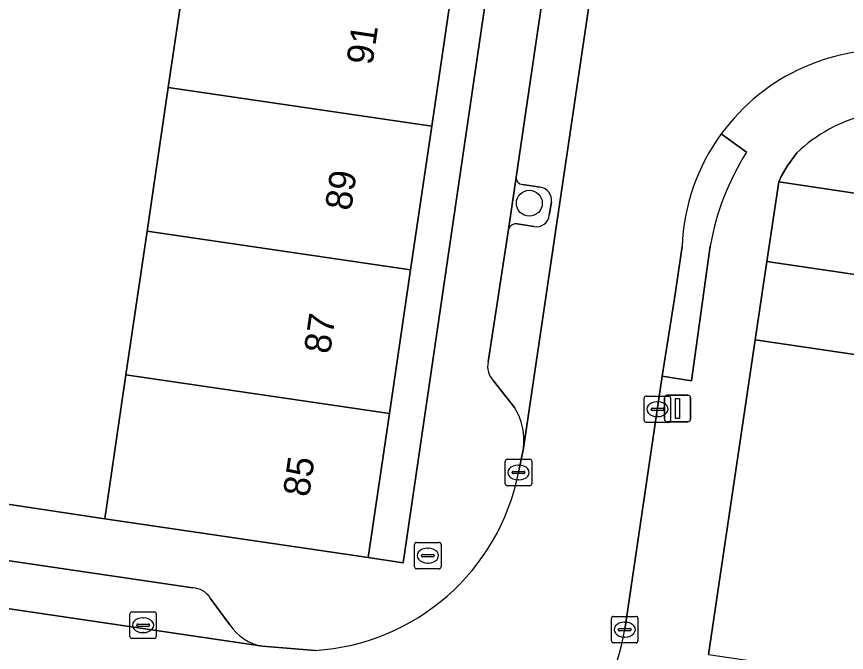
# Model space of a CAD drawing. Extents: x 164148 to 165261, y 382513 to 383432.
# Drawn here: x 164511.46 to 164542.81, y 383277.43 to 383301.47 of the extents above; entities that cross this region are included whole.
import ezdxf

# ---------------------------------------------------------------- set-up
doc = ezdxf.new("R2010")
doc.units = 0
for name, color, linetype in [('IMGEO_Boom', 7, 'Continuous'), ('IMGEO_Brandkraan', 7, 'Continuous'), ('IMGEO_Erf', 7, 'Continuous'), ('IMGEO_Groenvoorziening', 7, 'Continuous'), ('IMGEO_Kolk', 7, 'Continuous'), ('IMGEO_Lichtmast', 7, 'Continuous'), ('IMGEO_Muur', 7, 'Continuous'), ('IMGEO_Pand', 7, 'Continuous'), ('IMGEO_Pand_nummerreeks', 7, 'Continuous'), ('IMGEO_Parkeervlak_open', 7, 'Continuous'), ('IMGEO_Rijbaan_lokaal_open', 7, 'Continuous'), ('IMGEO_Voetpad_open', 7, 'Continuous')]:
    doc.layers.add(name, color=color, linetype=linetype)

msp = doc.modelspace()

# ---------------------------------------------------------------- linework, layer by layer
at = {"layer": 'IMGEO_Boom'}
msp.add_circle((164530.827, 383294.415), 0.489, dxfattribs=at)
at = {"layer": 'IMGEO_Brandkraan'}
for p, q in [((164526.49, 383280.666), (164526.49, 383281.518)), ((164526.565, 383281.592), (164527.417, 383281.592)), ((164527.491, 383281.518), (164527.491, 383280.666)), ((164526.978, 383281.372), (164527.003, 383281.372)), ((164526.749, 383281.086), (164526.749, 383281.098)), ((164527.187, 383281.049), (164526.789, 383281.049)), ((164526.792, 383281.135), (164527.19, 383281.135)), ((164527.233, 383281.098), (164527.233, 383281.086)), ((164527.417, 383280.592), (164526.565, 383280.592)), ((164527.001, 383280.812), (164526.976, 383280.812))]:
    msp.add_line(p, q, dxfattribs=at)
for points in [[(164526.49, 383280.666), (164526.49, 383281.518)], [(164526.565, 383281.592), (164527.417, 383281.592)], [(164527.491, 383281.518), (164527.491, 383280.666)], [(164527.417, 383280.592), (164526.565, 383280.592)]]:
    msp.add_lwpolyline(points, dxfattribs=at)
for centre, radius, start, end in [((164526.567, 383281.516), 0.0765, 91.552, 178.448), ((164526.567, 383281.516), 0.0765, 91.552, 178.448), ((164527.415, 383281.516), 0.0765, 1.552, 88.448), ((164527.415, 383281.516), 0.0765, 1.552, 88.448), ((164526.789, 383281.095), 0.0403, 85.8775, 175.7526), ((164526.786, 383281.085), 0.0366, 178.938, 274.7102), ((164527.19, 383281.092), 0.043, 264.8664, 352.4533), ((164527.194, 383281.097), 0.0386, 1.7309, 96.639), ((164526.567, 383280.668), 0.0765, 181.552, 268.448), ((164526.567, 383280.668), 0.0765, 181.552, 268.448), ((164527.415, 383280.668), 0.0765, 271.552, 358.448), ((164527.415, 383280.668), 0.0765, 271.552, 358.448)]:
    msp.add_arc(centre, radius, start, end, dxfattribs=at)
for centre, major_axis, ratio, start_param, end_param in [((164526.977, 383281.092), (-0.387, 0.002), 0.722429, 4.712389, 7.853982), ((164527.002, 383281.092), (-0.39, 0.002), 0.717154, 1.570796, 4.712389)]:
    msp.add_ellipse(centre, major_axis=major_axis, ratio=ratio, start_param=start_param, end_param=end_param, dxfattribs=at)
at = {"layer": 'IMGEO_Erf'}
for points in [[(164504.432, 383284.046), (164514.784, 383282.488), (164515.587, 383287.927), (164516.388, 383293.36), (164517.189, 383298.792), (164517.99, 383304.224), (164518.791, 383309.656), (164519.593, 383315.096), (164509.254, 383316.642)], [(164540.939, 383296.326), (164540.567, 383295.814), (164540.337, 383295.423), (164540.249, 383295.225), (164546.982, 383294.222), (164546.544, 383291.22), (164546.111, 383288.252), (164545.056, 383281.021), (164553.756, 383279.732), (164553.067, 383275.067), (164552.375, 383270.375), (164543.647, 383271.663), (164543.047, 383267.603), (164542.443, 383263.513), (164550.997, 383262.244), (164559.534, 383260.978), (164560.177, 383265.291), (164566.914, 383264.296), (164565.584, 383255.322), (164564.251, 383246.318), (164583.934, 383243.607)]]:
    msp.add_lwpolyline(points, dxfattribs=at)
msp.add_lwpolyline([(164526.065, 383280.814), (164530.834, 383313.407), (164529.547, 383313.628), (164528.745, 383308.189), (164527.943, 383302.756), (164527.142, 383297.324), (164526.341, 383291.892), (164525.54, 383286.46), (164524.738, 383281.02)], close=True, dxfattribs=at)
msp.add_arc((164544.956, 383292.103), 5.829, 103.9701, 133.5672, dxfattribs=at)
at = {"layer": 'IMGEO_Groenvoorziening'}
for points in [[(164530.324, 383295.408), (164530.041, 383293.428)], [(164531.234, 383295.028), (164530.565, 383295.122)], [(164531.578, 383293.966), (164531.666, 383294.454)], [(164530.368, 383293.636), (164531.012, 383293.54)]]:
    msp.add_lwpolyline(points, dxfattribs=at)
for centre, radius, start, end in [((164530.605, 383295.4), 0.281, 178.3679, 261.8709), ((164531.16, 383294.523), 0.51, 352.2341, 81.6971), ((164531.107, 383294.002), 0.472, 258.3476, 355.5864), ((164530.325, 383293.343), 0.296, 81.6238, 163.2959)]:
    msp.add_arc(centre, radius, start, end, dxfattribs=at)
at = {"layer": 'IMGEO_Kolk'}
for p, q in [((164535.165, 383286.201), (164535.165, 383287.053)), ((164535.24, 383287.127), (164536.092, 383287.127)), ((164535.653, 383286.907), (164535.678, 383286.907)), ((164536.166, 383287.053), (164536.166, 383286.201)), ((164535.424, 383286.621), (164535.424, 383286.633)), ((164535.862, 383286.584), (164535.464, 383286.584)), ((164535.467, 383286.67), (164535.865, 383286.67)), ((164535.908, 383286.633), (164535.908, 383286.621)), ((164535.676, 383286.347), (164535.651, 383286.347)), ((164536.092, 383286.127), (164535.24, 383286.127)), ((164529.917, 383283.809), (164529.917, 383284.661)), ((164529.992, 383284.735), (164530.844, 383284.735)), ((164530.918, 383284.661), (164530.918, 383283.809)), ((164530.405, 383284.515), (164530.43, 383284.515)), ((164530.176, 383284.229), (164530.176, 383284.241)), ((164530.614, 383284.192), (164530.216, 383284.192)), ((164530.219, 383284.278), (164530.617, 383284.278)), ((164530.66, 383284.241), (164530.66, 383284.229)), ((164530.844, 383283.735), (164529.992, 383283.735)), ((164530.428, 383283.955), (164530.403, 383283.955)), ((164515.734, 383278.034), (164515.734, 383278.886)), ((164515.809, 383278.96), (164516.661, 383278.96)), ((164516.222, 383278.74), (164516.247, 383278.74)), ((164516.735, 383278.886), (164516.735, 383278.034)), ((164533.93, 383277.867), (164533.93, 383278.719)), ((164534.005, 383278.793), (164534.857, 383278.793)), ((164534.931, 383278.719), (164534.931, 383277.867)), ((164515.993, 383278.454), (164515.993, 383278.466)), ((164516.431, 383278.417), (164516.033, 383278.417)), ((164516.036, 383278.503), (164516.434, 383278.503)), ((164516.477, 383278.466), (164516.477, 383278.454)), ((164534.418, 383278.573), (164534.443, 383278.573)), ((164516.245, 383278.18), (164516.22, 383278.18)), ((164534.189, 383278.287), (164534.189, 383278.299)), ((164534.627, 383278.25), (164534.229, 383278.25)), ((164534.232, 383278.336), (164534.63, 383278.336)), ((164534.673, 383278.299), (164534.673, 383278.287)), ((164516.661, 383277.96), (164515.809, 383277.96)), ((164534.857, 383277.793), (164534.005, 383277.793)), ((164534.441, 383278.013), (164534.416, 383278.013))]:
    msp.add_line(p, q, dxfattribs=at)
for points in [[(164535.165, 383286.201), (164535.165, 383287.053)], [(164535.24, 383287.127), (164536.092, 383287.127)], [(164536.166, 383287.053), (164536.166, 383286.201)], [(164536.092, 383286.127), (164535.24, 383286.127)], [(164529.917, 383283.809), (164529.917, 383284.661)], [(164529.992, 383284.735), (164530.844, 383284.735)], [(164530.918, 383284.661), (164530.918, 383283.809)], [(164530.844, 383283.735), (164529.992, 383283.735)], [(164515.734, 383278.034), (164515.734, 383278.886)], [(164515.809, 383278.96), (164516.661, 383278.96)], [(164516.735, 383278.886), (164516.735, 383278.034)], [(164533.93, 383277.867), (164533.93, 383278.719)], [(164534.005, 383278.793), (164534.857, 383278.793)], [(164534.931, 383278.719), (164534.931, 383277.867)], [(164516.661, 383277.96), (164515.809, 383277.96)], [(164534.857, 383277.793), (164534.005, 383277.793)]]:
    msp.add_lwpolyline(points, dxfattribs=at)
for centre, radius, start, end in [((164535.242, 383287.051), 0.0765, 91.552, 178.448), ((164535.242, 383287.051), 0.0765, 91.552, 178.448), ((164536.09, 383287.051), 0.0765, 1.552, 88.448), ((164536.09, 383287.051), 0.0765, 1.552, 88.448), ((164535.464, 383286.63), 0.0403, 85.8775, 175.7526), ((164535.461, 383286.62), 0.0366, 178.938, 274.7102), ((164535.865, 383286.627), 0.043, 264.8664, 352.4533), ((164535.869, 383286.632), 0.0386, 1.7309, 96.639), ((164535.242, 383286.203), 0.0765, 181.552, 268.448), ((164535.242, 383286.203), 0.0765, 181.552, 268.448), ((164536.09, 383286.203), 0.0765, 271.552, 358.448), ((164536.09, 383286.203), 0.0765, 271.552, 358.448), ((164529.994, 383284.659), 0.0765, 91.552, 178.448), ((164529.994, 383284.659), 0.0765, 91.552, 178.448), ((164530.842, 383284.659), 0.0765, 1.552, 88.448), ((164530.842, 383284.659), 0.0765, 1.552, 88.448), ((164530.216, 383284.238), 0.0403, 85.8775, 175.7526), ((164530.213, 383284.228), 0.0366, 178.938, 274.7102), ((164530.617, 383284.235), 0.043, 264.8664, 352.4533), ((164530.621, 383284.24), 0.0386, 1.7309, 96.639), ((164529.994, 383283.811), 0.0765, 181.552, 268.448), ((164529.994, 383283.811), 0.0765, 181.552, 268.448), ((164530.842, 383283.811), 0.0765, 271.552, 358.448), ((164530.842, 383283.811), 0.0765, 271.552, 358.448), ((164515.811, 383278.884), 0.0765, 91.552, 178.448), ((164515.811, 383278.884), 0.0765, 91.552, 178.448), ((164516.659, 383278.884), 0.0765, 1.552, 88.448), ((164516.659, 383278.884), 0.0765, 1.552, 88.448), ((164534.007, 383278.717), 0.0765, 91.552, 178.448), ((164534.007, 383278.717), 0.0765, 91.552, 178.448), ((164534.855, 383278.717), 0.0765, 1.552, 88.448), ((164534.855, 383278.717), 0.0765, 1.552, 88.448), ((164516.033, 383278.463), 0.0403, 85.8775, 175.7526), ((164516.03, 383278.453), 0.0366, 178.938, 274.7102), ((164516.434, 383278.46), 0.043, 264.8664, 352.4533), ((164516.438, 383278.465), 0.0386, 1.7309, 96.639), ((164534.229, 383278.296), 0.0403, 85.8775, 175.7526), ((164534.226, 383278.286), 0.0366, 178.938, 274.7102), ((164534.63, 383278.293), 0.043, 264.8664, 352.4533), ((164534.634, 383278.298), 0.0386, 1.7309, 96.639), ((164515.811, 383278.036), 0.0765, 181.552, 268.448), ((164515.811, 383278.036), 0.0765, 181.552, 268.448), ((164516.659, 383278.036), 0.0765, 271.552, 358.448), ((164516.659, 383278.036), 0.0765, 271.552, 358.448), ((164534.007, 383277.869), 0.0765, 181.552, 268.448), ((164534.007, 383277.869), 0.0765, 181.552, 268.448), ((164534.855, 383277.869), 0.0765, 271.552, 358.448), ((164534.855, 383277.869), 0.0765, 271.552, 358.448)]:
    msp.add_arc(centre, radius, start, end, dxfattribs=at)
for centre, major_axis, ratio, start_param, end_param in [((164535.652, 383286.627), (-0.387, 0.002), 0.722429, 4.712389, 7.853982), ((164535.677, 383286.627), (-0.39, 0.002), 0.717154, 1.570796, 4.712389), ((164530.404, 383284.235), (-0.387, 0.002), 0.722429, 4.712389, 7.853982), ((164530.429, 383284.235), (-0.39, 0.002), 0.717154, 1.570796, 4.712389), ((164516.221, 383278.46), (-0.387, 0.002), 0.722429, 4.712389, 7.853982), ((164516.246, 383278.46), (-0.39, 0.002), 0.717154, 1.570796, 4.712389), ((164534.417, 383278.293), (-0.387, 0.002), 0.722429, 4.712389, 7.853982), ((164534.442, 383278.293), (-0.39, 0.002), 0.717154, 1.570796, 4.712389)]:
    msp.add_ellipse(centre, major_axis=major_axis, ratio=ratio, start_param=start_param, end_param=end_param, dxfattribs=at)
at = {"layer": 'IMGEO_Lichtmast'}
for p, q in [((164536.028, 383287.155), (164536.818, 383287.155)), ((164536.818, 383287.155), (164536.028, 383287.155)), ((164535.928, 383286.255), (164535.928, 383287.055)), ((164535.928, 383287.055), (164535.928, 383286.255)), ((164536.918, 383287.055), (164536.918, 383286.255)), ((164536.918, 383286.255), (164536.918, 383287.055)), ((164536.818, 383286.155), (164536.028, 383286.155)), ((164536.028, 383286.155), (164536.818, 383286.155))]:
    msp.add_line(p, q, dxfattribs=at)
msp.add_lwpolyline([(164536.348, 383287.03), (164536.498, 383287.03), (164536.498, 383286.28), (164536.348, 383286.28), (164536.348, 383287.03)], dxfattribs=at)
for centre, start, end in [((164536.028, 383287.055), 90, 180), ((164536.028, 383287.055), 90, 180), ((164536.818, 383287.055), 0, 90), ((164536.818, 383287.055), 360, 90), ((164536.028, 383286.255), 180, 270), ((164536.028, 383286.255), 180, 270), ((164536.818, 383286.255), 270, 0), ((164536.818, 383286.255), 270, 0)]:
    msp.add_arc(centre, 0.1, start, end, dxfattribs=at)
at = {"layer": 'IMGEO_Muur'}
msp.add_lwpolyline([(164504.432, 383284.046), (164514.784, 383282.488)], dxfattribs=at)
at = {"layer": 'IMGEO_Pand'}
for points in [[(164517.99, 383304.224), (164517.189, 383298.792), (164527.142, 383297.324), (164527.943, 383302.756)], [(164526.341, 383291.892), (164527.142, 383297.324), (164517.189, 383298.792), (164516.388, 383293.36)], [(164539.803, 383292.218), (164546.544, 383291.22), (164546.982, 383294.222), (164540.249, 383295.225)], [(164526.341, 383291.892), (164516.388, 383293.36), (164515.587, 383287.927), (164525.54, 383286.46)], [(164539.362, 383289.25), (164546.111, 383288.252), (164546.544, 383291.22), (164539.803, 383292.218)], [(164537.597, 383277.356), (164553.067, 383275.067), (164553.756, 383279.732), (164545.056, 383281.021), (164546.111, 383288.252), (164539.362, 383289.25)], [(164525.54, 383286.46), (164515.587, 383287.927), (164514.784, 383282.488), (164524.738, 383281.02)]]:
    msp.add_lwpolyline(points, close=True, dxfattribs=at)
at = {"layer": 'IMGEO_Parkeervlak_open'}
for points in [[(164530.603, 383285.154), (164533.996, 383308.098)], [(164531.808, 383305.452), (164531.795, 383305.351), (164530.324, 383295.408)], [(164530.565, 383295.122), (164531.234, 383295.028)], [(164531.666, 383294.454), (164531.578, 383293.966)], [(164530.041, 383293.428), (164529.27, 383288.416)], [(164531.012, 383293.54), (164530.368, 383293.636)], [(164529.475, 383287.7), (164530.269, 383286.691)], [(164481.4, 383283.48), (164520.742, 383277.67)], [(164518.112, 383279.874), (164502.287, 383282.201)], [(164519.515, 383278.477), (164518.772, 383279.484)]]:
    msp.add_lwpolyline(points, dxfattribs=at)
for centre, radius, start, end in [((164530.605, 383295.4), 0.281, 178.3679, 261.8709), ((164531.16, 383294.523), 0.51, 352.2341, 81.6971), ((164531.107, 383294.002), 0.472, 258.3476, 355.5864), ((164530.325, 383293.343), 0.296, 81.6238, 163.2959), ((164530.011, 383288.241), 0.761, 166.6846, 225.2696), ((164528.301, 383285.458), 2.322, 352.4667, 32.0535), ((164518.069, 383279.048), 0.827, 31.8195, 87.0221), ((164521.035, 383279.452), 1.806, 212.6768, 260.6572)]:
    msp.add_arc(centre, radius, start, end, dxfattribs=at)
at = {"layer": 'IMGEO_Rijbaan_lokaal_open'}
for points in [[(164534.127, 383309.064), (164533.996, 383308.098), (164530.603, 383285.154), (164530.418, 383284.235)], [(164534.431, 383278.293), (164535.85, 383287.872), (164536.312, 383290.811), (164536.595, 383292.786)], [(164522.731, 383277.507), (164520.742, 383277.67), (164481.4, 383283.48), (164479.663, 383283.697), (164478.86, 383278.579), (164479.044, 383278.551), (164482.759, 383277.997), (164485.112, 383277.65), (164496.205, 383276.012), (164507.639, 383274.323), (164518.773, 383272.679), (164522.337, 383272.153), (164524.586, 383271.821)]]:
    msp.add_lwpolyline(points, dxfattribs=at)
for centre, radius, start, end in [((164544.352, 383292.464), 7.763, 84.1568, 143.902), ((164544.353, 383292.463), 7.765, 143.9035, 177.6173), ((164522.213, 383285.855), 8.364, 273.5529, 348.8348), ((164526.923, 383279.475), 7.601, 279.49, 351.057)]:
    msp.add_arc(centre, radius, start, end, dxfattribs=at)
at = {"layer": 'IMGEO_Voetpad_open'}
for points in [[(164532.986, 383314.821), (164530.834, 383313.407), (164526.065, 383280.814), (164524.738, 383281.02), (164514.784, 383282.488), (164504.432, 383284.046), (164502.426, 383284.314), (164492.057, 383285.863), (164482.088, 383287.337)], [(164529.27, 383288.416), (164530.041, 383293.428), (164530.324, 383295.408), (164531.795, 383305.351), (164531.808, 383305.452)], [(164539.037, 383296.351), (164538.079, 383297.038)], [(164538.079, 383297.038), (164539.037, 383296.351)], [(164537.597, 383277.356), (164539.362, 383289.25), (164539.803, 383292.218), (164540.249, 383295.225), (164540.337, 383295.423), (164540.567, 383295.814), (164540.939, 383296.326)], [(164537.663, 383292.798), (164536.953, 383287.703), (164535.85, 383287.872), (164534.431, 383278.293)], [(164536.595, 383292.786), (164536.312, 383290.811), (164535.85, 383287.872), (164536.953, 383287.703), (164537.663, 383292.798)], [(164530.269, 383286.691), (164529.475, 383287.7)], [(164482.397, 383285.156), (164500.279, 383282.486), (164502.287, 383282.201), (164518.112, 383279.874)], [(164530.418, 383284.235), (164530.603, 383285.154)], [(164518.772, 383279.484), (164519.515, 383278.477)], [(164520.742, 383277.67), (164522.731, 383277.507)]]:
    msp.add_lwpolyline(points, dxfattribs=at)
for centre, radius, start, end in [((164544.352, 383292.464), 7.763, 84.1568, 143.902), ((164544.956, 383292.103), 5.829, 103.9701, 133.5672), ((164544.353, 383292.463), 7.765, 143.9035, 177.6173), ((164547.328, 383291.103), 9.813, 147.6652, 170.0503), ((164547.328, 383291.103), 9.813, 147.6652, 170.0503), ((164530.011, 383288.241), 0.761, 166.6846, 225.2696), ((164528.301, 383285.458), 2.322, 352.4667, 32.0535), ((164522.213, 383285.855), 8.364, 273.5529, 348.8348), ((164518.069, 383279.048), 0.827, 31.8195, 87.0221), ((164521.035, 383279.452), 1.806, 212.6768, 260.6572), ((164526.923, 383279.475), 7.601, 279.49, 351.057)]:
    msp.add_arc(centre, radius, start, end, dxfattribs=at)

# ---------------------------------------------------------------- texts
at = {"layer": 'IMGEO_Pand_nummerreeks'}
for s, p in [('91', (164524.899, 383299.613)), ('89', (164524.091, 383294.106)), ('87', (164523.296, 383288.691)), ('85', (164522.502, 383283.282))]:
    msp.add_text(s, height=1, rotation=81.6522, dxfattribs=at).set_placement(p)

doc.saveas('drawing.dxf')
